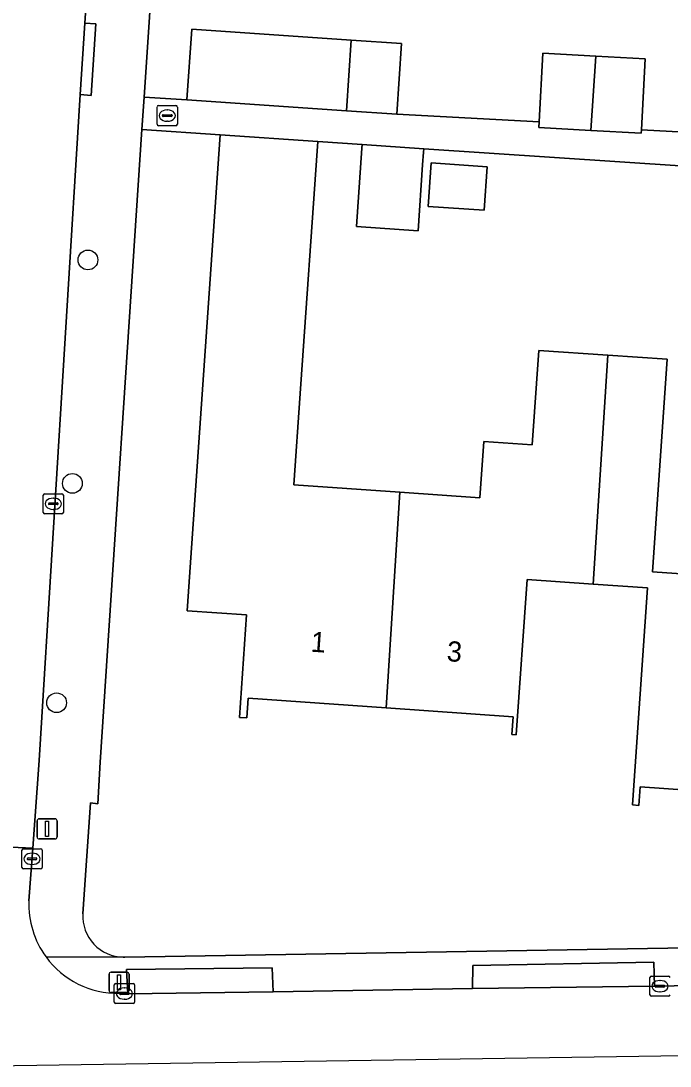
# Model space of a CAD drawing. Extents: x 161848 to 162726, y 385382 to 386521.
# Drawn here: x 162058.5 to 162090.7, y 385383.2 to 385435 of the extents above; entities that cross this region are included whole.
import ezdxf

# ---------------------------------------------------------------- set-up
doc = ezdxf.new("R2010")
doc.units = 0
for name, color, linetype in [('IMGEO_Boom', 7, 'Continuous'), ('IMGEO_Erf', 7, 'Continuous'), ('IMGEO_Kolk', 7, 'Continuous'), ('IMGEO_Lichtmast', 7, 'Continuous'), ('IMGEO_Pand', 7, 'Continuous'), ('IMGEO_Pand_nummerreeks', 7, 'Continuous'), ('IMGEO_Rijbaan_lokaal_open', 7, 'Continuous'), ('IMGEO_Rioolput', 7, 'Continuous'), ('IMGEO_Voetpad_open', 7, 'Continuous')]:
    doc.layers.add(name, color=color, linetype=linetype)

msp = doc.modelspace()

# ---------------------------------------------------------------- linework, layer by layer
at = {"layer": 'IMGEO_Boom'}
for centre in [(162061.81, 385423.185), (162061.04, 385412.111), (162060.257, 385401.24)]:
    msp.add_circle(centre, 0.489, dxfattribs=at)
at = {"layer": 'IMGEO_Erf'}
for points in [[(162066.209, 385455.593), (162064.597, 385431.255), (162066.717, 385431.115), (162066.955, 385434.618), (162074.85, 385434.081), (162077.351, 385433.911), (162077.113, 385430.408), (162084.171, 385430.029), (162084.353, 385433.425), (162086.975, 385433.284), (162089.428, 385433.152), (162089.239, 385429.626), (162092.603, 385429.445), (162093.075, 385436.25)], [(162095.969, 385396.598), (162089.183, 385397.068), (162089.12, 385396.158), (162088.793, 385396.181), (162089.537, 385406.93), (162086.855, 385407.116), (162083.573, 385407.344), (162083.04, 385399.654), (162082.826, 385399.669), (162082.887, 385400.551), (162076.587, 385400.988), (162069.755, 385401.461), (162069.688, 385400.487), (162069.323, 385400.512), (162069.675, 385405.591), (162066.735, 385405.795), (162066.901, 385408.189), (162068.369, 385429.385), (162064.49, 385429.642), (162062.414, 385398.297), (162062.302, 385396.232), (162061.944, 385396.281), (162061.552, 385390.777)], [(162146.953, 385424.146), (162078.451, 385428.686), (162078.439, 385428.516), (162078.396, 385427.896), (162078.17, 385424.625), (162075.116, 385424.836), (162075.386, 385428.728), (162075.397, 385428.898), (162073.201, 385429.05), (162072.336, 385416.565), (162072.023, 385412.039), (162077.275, 385411.676), (162081.235, 385411.401), (162081.429, 385414.192), (162083.828, 385414.026), (162084.152, 385418.7), (162087.58, 385418.463), (162090.525, 385418.259), (162089.795, 385407.73), (162096.68, 385407.253)], [(162063.562, 385388.628), (162063.645, 385388.627), (162208.129, 385391.024)]]:
    msp.add_lwpolyline(points, dxfattribs=at)
msp.add_lwpolyline([(162078.677, 385425.839), (162078.826, 385427.997), (162081.604, 385427.804), (162081.455, 385425.647)], close=True, dxfattribs=at)
msp.add_arc((162063.616, 385390.693), 2.066, 177.6738, 268.4978, dxfattribs=at)
at = {"layer": 'IMGEO_Kolk'}
for p, q in [((162059.594, 385410.674), (162059.594, 385411.526)), ((162059.669, 385411.6), (162060.521, 385411.6)), ((162060.082, 385411.38), (162060.107, 385411.38)), ((162060.595, 385411.526), (162060.595, 385410.674)), ((162059.853, 385411.094), (162059.853, 385411.106)), ((162060.291, 385411.057), (162059.893, 385411.057)), ((162059.896, 385411.143), (162060.294, 385411.143)), ((162060.337, 385411.106), (162060.337, 385411.094)), ((162060.521, 385410.6), (162059.669, 385410.6)), ((162060.105, 385410.82), (162060.08, 385410.82)), ((162058.54, 385393.081), (162058.54, 385393.933)), ((162058.615, 385394.007), (162059.467, 385394.007)), ((162059.028, 385393.787), (162059.053, 385393.787)), ((162059.541, 385393.933), (162059.541, 385393.081)), ((162058.799, 385393.501), (162058.799, 385393.513)), ((162059.237, 385393.464), (162058.839, 385393.464)), ((162058.842, 385393.55), (162059.24, 385393.55)), ((162059.283, 385393.513), (162059.283, 385393.501)), ((162059.467, 385393.007), (162058.615, 385393.007)), ((162059.051, 385393.227), (162059.026, 385393.227)), ((162089.661, 385386.772), (162089.661, 385387.624)), ((162089.736, 385387.698), (162090.588, 385387.698)), ((162063.118, 385386.406), (162063.118, 385387.258)), ((162063.193, 385387.332), (162064.045, 385387.332)), ((162063.606, 385387.112), (162063.631, 385387.112)), ((162064.119, 385387.258), (162064.119, 385386.406)), ((162089.92, 385387.192), (162089.92, 385387.204)), ((162090.358, 385387.155), (162089.96, 385387.155)), ((162089.963, 385387.241), (162090.361, 385387.241)), ((162090.149, 385387.478), (162090.174, 385387.478)), ((162090.404, 385387.204), (162090.404, 385387.192)), ((162063.377, 385386.826), (162063.377, 385386.838)), ((162063.815, 385386.789), (162063.417, 385386.789)), ((162063.42, 385386.875), (162063.818, 385386.875)), ((162063.629, 385386.552), (162063.604, 385386.552)), ((162063.861, 385386.838), (162063.861, 385386.826)), ((162090.588, 385386.698), (162089.736, 385386.698)), ((162090.172, 385386.918), (162090.147, 385386.918)), ((162064.045, 385386.332), (162063.193, 385386.332))]:
    msp.add_line(p, q, dxfattribs=at)
for points in [[(162059.594, 385410.674), (162059.594, 385411.526)], [(162059.669, 385411.6), (162060.521, 385411.6)], [(162060.595, 385411.526), (162060.595, 385410.674)], [(162060.521, 385410.6), (162059.669, 385410.6)], [(162058.54, 385393.081), (162058.54, 385393.933)], [(162058.615, 385394.007), (162059.467, 385394.007)], [(162059.541, 385393.933), (162059.541, 385393.081)], [(162059.467, 385393.007), (162058.615, 385393.007)], [(162089.661, 385386.772), (162089.661, 385387.624)], [(162089.736, 385387.698), (162090.588, 385387.698)], [(162063.118, 385386.406), (162063.118, 385387.258)], [(162063.193, 385387.332), (162064.045, 385387.332)], [(162064.119, 385387.258), (162064.119, 385386.406)], [(162090.588, 385386.698), (162089.736, 385386.698)], [(162064.045, 385386.332), (162063.193, 385386.332)]]:
    msp.add_lwpolyline(points, dxfattribs=at)
for centre, radius, start, end in [((162059.671, 385411.524), 0.0765, 91.552, 178.448), ((162059.671, 385411.524), 0.0765, 91.552, 178.448), ((162060.519, 385411.524), 0.0765, 1.552, 88.448), ((162060.519, 385411.524), 0.0765, 1.552, 88.448), ((162059.893, 385411.103), 0.0403, 85.8775, 175.7526), ((162059.89, 385411.093), 0.0366, 178.938, 274.7102), ((162060.294, 385411.1), 0.043, 264.8664, 352.4533), ((162060.298, 385411.105), 0.0386, 1.7309, 96.639), ((162059.671, 385410.676), 0.0765, 181.552, 268.448), ((162059.671, 385410.676), 0.0765, 181.552, 268.448), ((162060.519, 385410.676), 0.0765, 271.552, 358.448), ((162060.519, 385410.676), 0.0765, 271.552, 358.448), ((162058.617, 385393.931), 0.0765, 91.552, 178.448), ((162058.617, 385393.931), 0.0765, 91.552, 178.448), ((162059.465, 385393.931), 0.0765, 1.552, 88.448), ((162059.465, 385393.931), 0.0765, 1.552, 88.448), ((162058.839, 385393.51), 0.0403, 85.8775, 175.7526), ((162058.836, 385393.5), 0.0366, 178.938, 274.7102), ((162059.24, 385393.507), 0.043, 264.8664, 352.4533), ((162059.244, 385393.512), 0.0386, 1.7309, 96.639), ((162058.617, 385393.083), 0.0765, 181.552, 268.448), ((162058.617, 385393.083), 0.0765, 181.552, 268.448), ((162059.465, 385393.083), 0.0765, 271.552, 358.448), ((162059.465, 385393.083), 0.0765, 271.552, 358.448), ((162089.738, 385387.622), 0.0765, 91.552, 178.448), ((162089.738, 385387.622), 0.0765, 91.552, 178.448), ((162090.586, 385387.622), 0.0765, 1.552, 88.448), ((162090.586, 385387.622), 0.0765, 1.552, 88.448), ((162063.195, 385387.256), 0.0765, 91.552, 178.448), ((162063.195, 385387.256), 0.0765, 91.552, 178.448), ((162064.043, 385387.256), 0.0765, 1.552, 88.448), ((162064.043, 385387.256), 0.0765, 1.552, 88.448), ((162089.96, 385387.201), 0.0403, 85.8775, 175.7526), ((162089.957, 385387.191), 0.0366, 178.938, 274.7102), ((162090.361, 385387.198), 0.043, 264.8664, 352.4533), ((162090.365, 385387.203), 0.0386, 1.7309, 96.639), ((162063.417, 385386.835), 0.0403, 85.8775, 175.7526), ((162063.414, 385386.825), 0.0366, 178.938, 274.7102), ((162063.818, 385386.832), 0.043, 264.8664, 352.4533), ((162063.822, 385386.837), 0.0386, 1.7309, 96.639), ((162089.738, 385386.774), 0.0765, 181.552, 268.448), ((162089.738, 385386.774), 0.0765, 181.552, 268.448), ((162090.586, 385386.774), 0.0765, 271.552, 358.448), ((162090.586, 385386.774), 0.0765, 271.552, 358.448), ((162063.195, 385386.408), 0.0765, 181.552, 268.448), ((162063.195, 385386.408), 0.0765, 181.552, 268.448), ((162064.043, 385386.408), 0.0765, 271.552, 358.448), ((162064.043, 385386.408), 0.0765, 271.552, 358.448)]:
    msp.add_arc(centre, radius, start, end, dxfattribs=at)
for centre, major_axis, ratio, start_param, end_param in [((162060.081, 385411.1), (-0.387, 0.002), 0.722429, 4.712389, 7.853982), ((162060.106, 385411.1), (-0.39, 0.002), 0.717154, 1.570796, 4.712389), ((162059.027, 385393.507), (-0.387, 0.002), 0.722429, 4.712389, 7.853982), ((162059.052, 385393.507), (-0.39, 0.002), 0.717154, 1.570796, 4.712389), ((162063.605, 385386.832), (-0.387, 0.002), 0.722429, 4.712389, 7.853982), ((162063.63, 385386.832), (-0.39, 0.002), 0.717154, 1.570796, 4.712389), ((162090.148, 385387.198), (-0.387, 0.002), 0.722429, 4.712389, 7.853982), ((162090.173, 385387.198), (-0.39, 0.002), 0.717154, 1.570796, 4.712389)]:
    msp.add_ellipse(centre, major_axis=major_axis, ratio=ratio, start_param=start_param, end_param=end_param, dxfattribs=at)
at = {"layer": 'IMGEO_Lichtmast'}
for p, q in [((162059.292, 385394.592), (162059.292, 385395.392)), ((162059.292, 385395.392), (162059.292, 385394.592)), ((162059.392, 385395.492), (162060.182, 385395.492)), ((162060.182, 385395.492), (162059.392, 385395.492)), ((162060.282, 385395.392), (162060.282, 385394.592)), ((162060.282, 385394.592), (162060.282, 385395.392)), ((162060.182, 385394.492), (162059.392, 385394.492)), ((162059.392, 385394.492), (162060.182, 385394.492)), ((162062.856, 385386.985), (162062.856, 385387.785)), ((162062.856, 385387.785), (162062.856, 385386.985)), ((162062.956, 385387.885), (162063.746, 385387.885)), ((162063.746, 385387.885), (162062.956, 385387.885)), ((162063.846, 385387.785), (162063.846, 385386.985)), ((162063.846, 385386.985), (162063.846, 385387.785)), ((162063.746, 385386.885), (162062.956, 385386.885)), ((162062.956, 385386.885), (162063.746, 385386.885))]:
    msp.add_line(p, q, dxfattribs=at)
for points in [[(162059.712, 385395.367), (162059.862, 385395.367), (162059.862, 385394.617), (162059.712, 385394.617), (162059.712, 385395.367)], [(162063.276, 385387.76), (162063.426, 385387.76), (162063.426, 385387.01), (162063.276, 385387.01), (162063.276, 385387.76)]]:
    msp.add_lwpolyline(points, dxfattribs=at)
for centre, start, end in [((162059.392, 385395.392), 90, 180), ((162059.392, 385395.392), 90, 180), ((162060.182, 385395.392), 0, 90), ((162060.182, 385395.392), 360, 90), ((162059.392, 385394.592), 180, 270), ((162059.392, 385394.592), 180, 270), ((162060.182, 385394.592), 270, 0), ((162060.182, 385394.592), 270, 0), ((162062.956, 385387.785), 90, 180), ((162062.956, 385387.785), 90, 180), ((162063.746, 385387.785), 0, 90), ((162063.746, 385387.785), 360, 90), ((162062.956, 385386.985), 180, 270), ((162062.956, 385386.985), 180, 270), ((162063.746, 385386.985), 270, 0), ((162063.746, 385386.985), 270, 0)]:
    msp.add_arc(centre, 0.1, start, end, dxfattribs=at)
at = {"layer": 'IMGEO_Pand'}
for points in [[(162074.85, 385434.081), (162066.955, 385434.618), (162066.717, 385431.115), (162074.627, 385430.577)], [(162074.627, 385430.577), (162077.113, 385430.408), (162077.351, 385433.911), (162074.85, 385434.081)], [(162086.975, 385433.284), (162084.353, 385433.425), (162084.171, 385430.029), (162084.155, 385429.739), (162086.728, 385429.601)], [(162089.428, 385433.152), (162086.975, 385433.284), (162086.728, 385429.601), (162089.23, 385429.467), (162089.239, 385429.626)], [(162077.275, 385411.676), (162072.023, 385412.039), (162072.336, 385416.565), (162073.201, 385429.05), (162068.369, 385429.385), (162066.901, 385408.189), (162066.735, 385405.795), (162069.675, 385405.591), (162069.323, 385400.512), (162069.688, 385400.487), (162069.755, 385401.461), (162076.587, 385400.988)], [(162078.451, 385428.686), (162075.397, 385428.898), (162075.386, 385428.728), (162075.116, 385424.836), (162078.17, 385424.625), (162078.396, 385427.896), (162078.439, 385428.516)], [(162078.677, 385425.839), (162081.455, 385425.647), (162081.604, 385427.804), (162078.826, 385427.997)], [(162077.275, 385411.676), (162076.587, 385400.988), (162082.887, 385400.551), (162082.826, 385399.669), (162083.04, 385399.654), (162083.573, 385407.344), (162086.855, 385407.116), (162087.58, 385418.463), (162084.152, 385418.7), (162083.828, 385414.026), (162081.429, 385414.192), (162081.235, 385411.401)], [(162086.855, 385407.116), (162089.537, 385406.93), (162088.793, 385396.181), (162089.12, 385396.158), (162089.183, 385397.068), (162095.969, 385396.598), (162096.68, 385407.253), (162089.795, 385407.73), (162090.525, 385418.259), (162087.58, 385418.463)]]:
    msp.add_lwpolyline(points, close=True, dxfattribs=at)
at = {"layer": 'IMGEO_Rijbaan_lokaal_open'}
for points in [[(162056.541, 385461.189), (162055.943, 385453.209), (162055.727, 385449.995), (162054.696, 385434.648), (162054.486, 385431.526), (162053.449, 385416.102), (162053.238, 385412.953), (162052.343, 385398.046), (162052.3, 385397.395), (162052.098, 385394.353), (162059.079, 385394.035), (162059.396, 385398.383), (162061.431, 385431.375), (162061.665, 385434.915), (162063.012, 385455.274)], [(162058.889, 385391.429), (162059.079, 385394.035), (162052.098, 385394.353)], [(162189.582, 385385.225), (162189.582, 385385.225), (162189.49, 385388.764), (162188.726, 385388.73), (162179.744, 385388.632), (162168.923, 385388.434), (162159.81, 385388.278), (162149.297, 385388.097), (162140.02, 385387.952), (162129.374, 385387.774), (162120.31, 385387.623), (162109.802, 385387.486), (162100.697, 385387.385), (162089.885, 385387.193), (162080.873, 385387.09), (162070.989, 385386.922), (162063.795, 385386.826), (162063.367, 385386.841)], [(162055.943, 385383.237), (162132.196, 385384.371), (162189.582, 385385.225)]]:
    msp.add_lwpolyline(points, dxfattribs=at)
for centre, radius, start, end in [((162063.295, 385391.251), 4.41, 177.6914, 216.1193), ((162063.294, 385391.246), 4.406, 216.0721, 270.9493)]:
    msp.add_arc(centre, radius, start, end, dxfattribs=at)
at = {"layer": 'IMGEO_Rioolput'}
for p, q in [((162065.241, 385429.91), (162065.241, 385430.762)), ((162065.316, 385430.836), (162066.168, 385430.836)), ((162065.729, 385430.616), (162065.754, 385430.616)), ((162066.242, 385430.762), (162066.242, 385429.91)), ((162065.5, 385430.33), (162065.5, 385430.342)), ((162065.938, 385430.293), (162065.54, 385430.293)), ((162065.543, 385430.379), (162065.941, 385430.379)), ((162065.752, 385430.056), (162065.727, 385430.056)), ((162065.984, 385430.342), (162065.984, 385430.33)), ((162066.168, 385429.836), (162065.316, 385429.836))]:
    msp.add_line(p, q, dxfattribs=at)
for points in [[(162065.241, 385429.91), (162065.241, 385430.762)], [(162065.316, 385430.836), (162066.168, 385430.836)], [(162066.242, 385430.762), (162066.242, 385429.91)], [(162066.168, 385429.836), (162065.316, 385429.836)]]:
    msp.add_lwpolyline(points, dxfattribs=at)
for centre, radius, start, end in [((162065.318, 385430.76), 0.0765, 91.552, 178.448), ((162065.318, 385430.76), 0.0765, 91.552, 178.448), ((162066.166, 385430.76), 0.0765, 1.552, 88.448), ((162066.166, 385430.76), 0.0765, 1.552, 88.448), ((162065.54, 385430.339), 0.0403, 85.8775, 175.7526), ((162065.537, 385430.329), 0.0366, 178.938, 274.7102), ((162065.941, 385430.336), 0.043, 264.8664, 352.4533), ((162065.945, 385430.341), 0.0386, 1.7309, 96.639), ((162065.318, 385429.912), 0.0765, 181.552, 268.448), ((162065.318, 385429.912), 0.0765, 181.552, 268.448), ((162066.166, 385429.912), 0.0765, 271.552, 358.448), ((162066.166, 385429.912), 0.0765, 271.552, 358.448)]:
    msp.add_arc(centre, radius, start, end, dxfattribs=at)
for centre, major_axis, ratio, start_param, end_param in [((162065.728, 385430.336), (-0.387, 0.002), 0.722429, 4.712389, 7.853982), ((162065.753, 385430.336), (-0.39, 0.002), 0.717154, 1.570796, 4.712389)]:
    msp.add_ellipse(centre, major_axis=major_axis, ratio=ratio, start_param=start_param, end_param=end_param, dxfattribs=at)
at = {"layer": 'IMGEO_Voetpad_open'}
for points in [[(162064.49, 385429.642), (162064.597, 385431.255), (162066.209, 385455.593)], [(162063.012, 385455.274), (162061.665, 385434.915), (162062.206, 385434.878), (162061.963, 385431.339), (162061.431, 385431.375), (162059.396, 385398.383), (162059.079, 385394.035), (162058.889, 385391.429)], [(162092.603, 385429.445), (162089.239, 385429.626), (162089.23, 385429.467), (162086.728, 385429.601), (162084.155, 385429.739), (162084.171, 385430.029), (162077.113, 385430.408), (162074.627, 385430.577), (162066.717, 385431.115), (162064.597, 385431.255), (162064.49, 385429.642), (162068.369, 385429.385), (162073.201, 385429.05), (162075.397, 385428.898), (162078.451, 385428.686), (162146.953, 385424.146)], [(162061.552, 385390.777), (162061.944, 385396.281), (162062.302, 385396.232), (162062.414, 385398.297), (162064.49, 385429.642)], [(162214.289, 385391.126), (162208.129, 385391.024), (162063.645, 385388.627), (162063.562, 385388.628), (162059.733, 385388.652)], [(162063.367, 385386.841), (162063.795, 385386.826), (162063.717, 385388.023), (162070.949, 385388.106), (162070.989, 385386.922), (162080.873, 385387.09), (162080.878, 385388.225), (162089.857, 385388.391), (162089.885, 385387.193), (162100.697, 385387.385), (162100.651, 385388.586), (162109.82, 385388.696), (162109.802, 385387.486), (162120.31, 385387.623), (162120.322, 385388.848), (162129.374, 385388.972), (162129.374, 385387.774), (162140.02, 385387.952), (162139.998, 385389.158), (162149.283, 385389.298), (162149.297, 385388.097), (162159.81, 385388.278), (162159.789, 385389.475)], [(162059.733, 385388.652), (162063.562, 385388.628)]]:
    msp.add_lwpolyline(points, dxfattribs=at)
for points in [[(162061.665, 385434.915), (162061.431, 385431.375), (162061.963, 385431.339), (162062.206, 385434.878)], [(162070.989, 385386.922), (162070.949, 385388.106), (162063.717, 385388.023), (162063.795, 385386.826)], [(162080.873, 385387.09), (162089.885, 385387.193), (162089.857, 385388.391), (162080.878, 385388.225)]]:
    msp.add_lwpolyline(points, close=True, dxfattribs=at)
for centre, radius, start, end in [((162063.295, 385391.251), 4.41, 177.6914, 216.1193), ((162063.616, 385390.693), 2.066, 177.6738, 268.4978), ((162063.294, 385391.246), 4.406, 216.0721, 270.9493)]:
    msp.add_arc(centre, radius, start, end, dxfattribs=at)

# ---------------------------------------------------------------- texts
at = {"layer": 'IMGEO_Pand_nummerreeks'}
for s, rotation, p in [('1', 356.0351, (162072.832, 385403.774)), ('3', 356.0359, (162079.573, 385403.307))]:
    msp.add_text(s, height=1, rotation=rotation, dxfattribs=at).set_placement(p)

doc.saveas('drawing.dxf')
